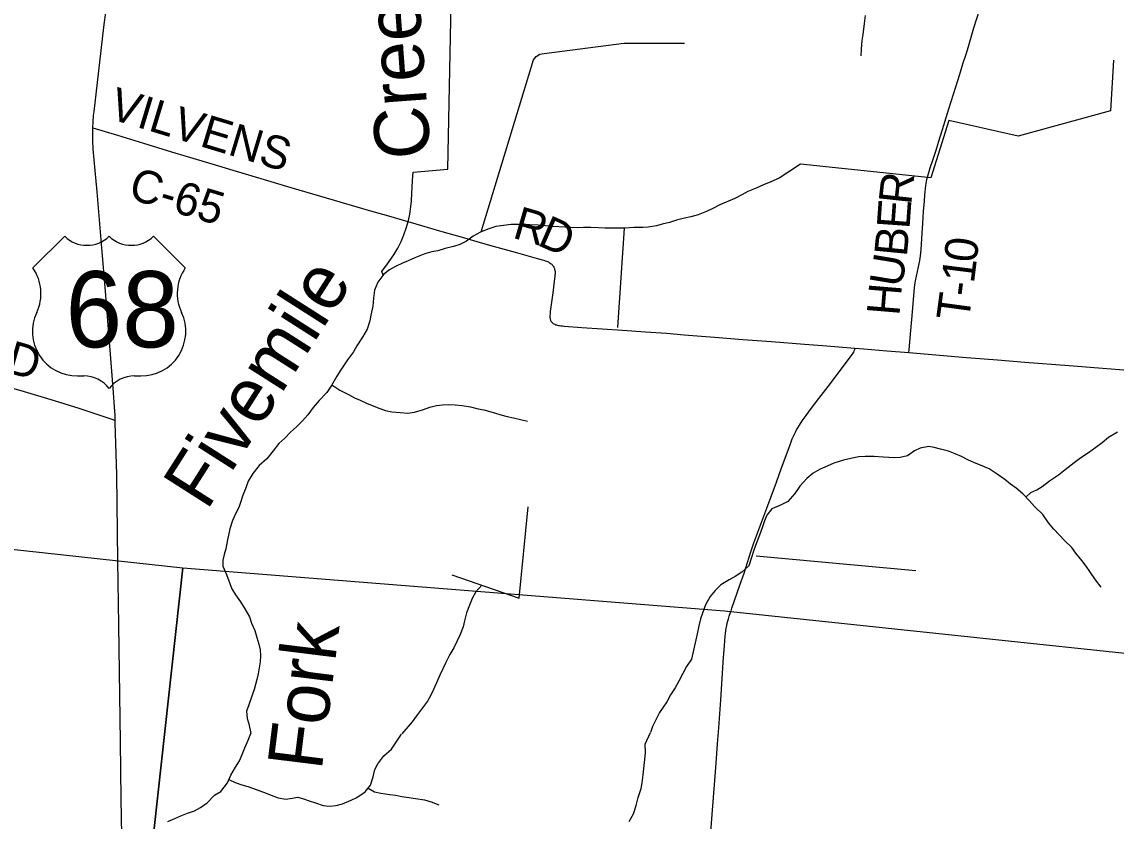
# Model space of a CAD drawing. Extents: x 1451455 to 1749751, y 218250 to 574981.
# Drawn here: x 1561053 to 1571052, y 412139 to 419441 of the extents above; entities that cross this region are included whole.
import ezdxf

# ---------------------------------------------------------------- set-up
doc = ezdxf.new("R2010")
doc.units = 0
for name, color, linetype in [('GM_X_County_Road', 7, 'Continuous'), ('GM_X_County_Road_Text', 7, 'Continuous'), ('GM_X_Minor_River', 7, 'Continuous'), ('GM_X_Minor_River_Text', 7, 'Continuous'), ('GM_X_Township', 7, 'Continuous'), ('GM_X_Township_Road', 7, 'Continuous'), ('GM_X_Township_Road_Text', 7, 'Continuous'), ('GM_X_US_Location', 7, 'Continuous'), ('GM_X_US_Route', 7, 'Continuous'), ('GM_X_US_Shield', 7, 'Continuous')]:
    doc.layers.add(name, color=color, linetype=linetype)

msp = doc.modelspace()

# ---------------------------------------------------------------- linework, layer by layer
at = {"layer": 'GM_X_County_Road'}
for points in [[(1561700.8, 418472.1), (1561927.6, 418404.7), (1562162.8, 418332.4), (1562420.5, 418254.9), (1562561.9, 418212.5), (1562778.7, 418147.3), (1562951.2, 418094.5), (1563265.9, 418001.8), (1563510.9, 417929.2), (1563782, 417849.6), (1563958.2, 417797.5), (1564216.3, 417721.7), (1564402.4, 417668.2), (1564704.8, 417580.1), (1564868.3, 417531.5), (1565076.8, 417473.4), (1565263, 417420.1), (1565360.7, 417392), (1565559.8, 417336.5), (1565752.5, 417282.5), (1565806.4, 417267.5), (1565821.4, 417263.5), (1565835.3, 417259.2), (1565845.5, 417255.7), (1565854.9, 417251.7), (1565864.2, 417247.6), (1565872.1, 417243.2), (1565881.3, 417237.4), (1565888.8, 417231.4), (1565895, 417226.4), (1565900.1, 417220.9), (1565904.7, 417215.1), (1565909.1, 417208.8), (1565913.4, 417201.6), (1565916.6, 417194.9), (1565919.1, 417188.2), (1565921.4, 417180.1), (1565923.4, 417170.4), (1565924.7, 417159.9), (1565925.3, 417150), (1565924.9, 417139.7), (1565924.5, 417129.1), (1565923.6, 417119.6), (1565917.5, 417068.6), (1565903.8, 416966.4), (1565881.8, 416793.9), (1565880.4, 416782.6), (1565879.3, 416770.2), (1565878.7, 416759.5), (1565878.1, 416748.6), (1565878.3, 416740.5), (1565878.9, 416733), (1565880.4, 416724), (1565882.4, 416717.9), (1565884.6, 416712.7), (1565887.4, 416707.5), (1565890.8, 416702.2), (1565895, 416697.3), (1565898.9, 416693.1), (1565903.7, 416688.8), (1565908.5, 416685.5), (1565914.7, 416681.4), (1565922, 416677.8), (1565929.3, 416674.7), (1565936.8, 416672.1), (1565945.8, 416669.7), (1565955.4, 416667.9), (1565965.9, 416666.2), (1565977.7, 416664.8), (1565991.6, 416663.4), (1566007, 416662.3), (1566170.7, 416650), (1566540.7, 416625.2), (1566750, 416609.6), (1566943.3, 416596.4), (1567103.4, 416582.7), (1567420.7, 416557.9), (1567639.8, 416540.3), (1567901.6, 416521), (1568205.7, 416495.6), (1568408.5, 416480), (1568665.5, 416459.3)], [(1568665.5, 416459.3), (1568745.4, 416453.1), (1568957.9, 416435.6), (1569157, 416419.2)], [(1569157, 416419.2), (1569684.5, 416375.9), (1569969, 416353.1), (1570216.4, 416332.9), (1570622.6, 416301), (1571234.2, 416253.4), (1571521.9, 416230), (1571721.5, 416215.1), (1571891.6, 416201.6), (1572077.9, 416186.2), (1572336.4, 416166.8), (1572516.3, 416153.4), (1572663.5, 416141.9), (1572964.5, 416119.4), (1573271.9, 416095.2), (1573406, 416084.4), (1573612.2, 416067.9), (1573783.6, 416054), (1573865.3, 416047.4)]]:
    msp.add_lwpolyline(points, dxfattribs=at)
at = {"layer": 'GM_X_Minor_River'}
for points in [[(1564627.1, 418069.5), (1564944.5, 418095.9), (1564981.8, 419911.5)], [(1568757.3, 419499.8), (1568750, 419427.8), (1568736.1, 419326), (1568727, 419270), (1568723.6, 419192), (1568718.5, 419132)], [(1565250.9, 417523.3), (1565729.1, 419095.2), (1565751.7, 419124.8), (1565786.2, 419146.2), (1565824.4, 419151.5), (1566554.2, 419246.7), (1567107.9, 419246.8)], [(1571028.6, 419092.9), (1571000, 418628.8), (1570157.3, 418397.5), (1569522.1, 418541), (1569358, 418015.2), (1568168.8, 418140.5)], [(1568168.8, 418140.5), (1567973.9, 418013.9), (1567897, 417981.2), (1567828.3, 417952.4), (1567761.6, 417921.5), (1567686.8, 417890.8), (1567632.1, 417861.7), (1567567.3, 417828.8), (1567510.7, 417803.8), (1567431.8, 417769.2), (1567367, 417736.3), (1567310.3, 417707.3), (1567233.6, 417678.6), (1567167, 417659.8), (1567106.6, 417648.8), (1567036.1, 417628.1), (1566971.5, 417607.2), (1566903, 417592.4), (1566852.6, 417579.2), (1566776.1, 417564.6), (1566725.9, 417561.5), (1566645.7, 417562.9), (1566565.4, 417556.3), (1566491.1, 417555.7), (1566378.8, 417557.6), (1566320.7, 417560.7), (1566250.5, 417562), (1566184.3, 417561.1), (1566130.2, 417560.1), (1566070, 417563.2), (1566013.9, 417566.2), (1565959.8, 417569.1), (1565893.7, 417572.3), (1565837.7, 417579.3), (1565769.6, 417584.5), (1565693.4, 417587.9), (1565591.1, 417589.7), (1565522.9, 417588.9), (1565454.6, 417582.1), (1565384.2, 417571.4), (1565309.6, 417548.7), (1565242.8, 417519.8), (1565178, 417482.9), (1565115, 417438), (1565056.2, 417407), (1564997.7, 417388), (1564921.2, 417371.4), (1564852.6, 417350.6), (1564798.2, 417339.5), (1564733.7, 417320.6), (1564644.8, 417286.2), (1564584.1, 417259.2), (1564529.6, 417236.2), (1564466.9, 417207.2), (1564412.1, 417176.2), (1564361.2, 417135), (1564305.8, 417063.9), (1564276.3, 416990.4), (1564265, 416916.5), (1564259.6, 416842.5), (1564242.1, 416762.7), (1564231.1, 416708.8), (1564209.6, 416633.1), (1564164.2, 416561.8), (1564114.5, 416480.6), (1564083.4, 416425.1), (1564028, 416354), (1563968.1, 416262.9), (1563930.9, 416203.5), (1563881.2, 416118.3), (1563840, 416055), (1563768.4, 415982.1), (1563715.1, 415917), (1563665.7, 415851.8), (1563616.6, 415796.6), (1563563.4, 415741.5), (1563508.4, 415692.4), (1563457.2, 415639.2), (1563402.2, 415590.2), (1563348.8, 415521), (1563291.3, 415450), (1563222, 415387.1), (1563162.5, 415314.1), (1563121.1, 415244.7), (1563097.7, 415175), (1563070.5, 415115.5), (1563053.5, 415059.7), (1563034.4, 415004), (1563007.4, 414952.4), (1562976.1, 414886.8), (1562954.6, 414809.1), (1562930.7, 414707.4), (1562915.2, 414627.6), (1562902.2, 414575.8), (1562889.2, 414521.9), (1562890.2, 414467.9), (1562922.9, 414391.2), (1562943.9, 414332.7), (1562972.7, 414262.1), (1563003.8, 414207.5), (1563050.7, 414142.6)], [(1564354.3, 417126.1), (1564341.6, 417159.4), (1564395.1, 417230.5), (1564452.8, 417313.6), (1564488, 417375.1), (1564519.2, 417434.6), (1564544.3, 417494.2), (1564565.5, 417555.9), (1564586.9, 417625.6), (1564597.9, 417683.5), (1564607.2, 417753.4), (1564612.3, 417807.4), (1564617.6, 417877.4), (1564618.5, 417927.5), (1564621.7, 417993.5), (1564627.1, 418069.5)], [(1566556.9, 417556.3), (1566496.6, 416648.4)], [(1563884.7, 416124.2), (1563958.7, 416076.9), (1564036.2, 416035.4), (1564093.8, 416006.4), (1564145.5, 415983.4), (1564201.2, 415956.4), (1564268.9, 415929.2), (1564322.7, 415910.2), (1564374.5, 415891.2), (1564434.5, 415878.1), (1564508.5, 415870.8), (1564578.7, 415867.6), (1564641, 415874.5), (1564723.7, 415901), (1564780.2, 415920), (1564840.7, 415935), (1564895, 415942), (1564949.2, 415945.1), (1565011.3, 415942), (1565075.4, 415936.8), (1565151.4, 415925.4), (1565221.3, 415906.2), (1565273.2, 415895.2), (1565373, 415869.4), (1565428.8, 415850.4), (1565486.7, 415835.4), (1565546.7, 415824.3), (1565622.6, 415804.9), (1565674.5, 415794)], [(1570227.2, 415100), (1570272.1, 415141.3), (1570326.7, 415164.4), (1570377.4, 415197.5), (1570442.6, 415248.4), (1570525.8, 415303), (1570586.8, 415350), (1570668.3, 415416.6), (1570729.3, 415461.6), (1570798.3, 415506.4), (1570865.4, 415555.3), (1570924.4, 415598.3), (1570983.4, 415647.3), (1571064.6, 415695.9)], [(1570914.1, 414274.8), (1570863.2, 414343.8), (1570812.5, 414418.8), (1570779.3, 414469.5), (1570740.1, 414520.2), (1570683.2, 414587.3), (1570648, 414640), (1570581, 414703.3), (1570531.8, 414754.2), (1570482.6, 414807.2), (1570435.5, 414864.1), (1570380.8, 414941.1), (1570309.8, 415010.5), (1570260.7, 415065.4), (1570199.6, 415128.6), (1570138.4, 415181.8), (1570087, 415218.7), (1570033.6, 415259.7), (1569966.3, 415309), (1569892.9, 415356.3), (1569827.2, 415383.5), (1569773.5, 415406.5), (1569703.8, 415437.8), (1569638.2, 415469), (1569582.5, 415494), (1569518.8, 415519.2), (1569446.9, 415538.5), (1569389, 415553.6), (1569339, 415560.5), (1569262.6, 415547.8), (1569209.9, 415520.7), (1569144.9, 415477.8), (1569078.4, 415461), (1569028.2, 415457.9), (1568974.1, 415460.8), (1568922, 415463.8), (1568839.9, 415471.2), (1568759.7, 415470.6), (1568699.4, 415465.7), (1568629, 415453), (1568560.5, 415438.1), (1568473.7, 415409.7), (1568413, 415382.7), (1568348.3, 415353.8), (1568283.5, 415318.9), (1568224.4, 415269.9), (1568162.9, 415198.9), (1568115.6, 415131.7), (1568052.1, 415058.7), (1567985.3, 415025.9), (1567904.4, 414993.3), (1567861.2, 414934), (1567840.2, 414882.3), (1567817, 414818.6), (1567793.7, 414752.9), (1567764.3, 414681.4), (1567741, 414613.7), (1567719.7, 414548), (1567696.3, 414472.3), (1567633, 414413.4), (1567572.1, 414374.4), (1567517.4, 414343.3), (1567438.4, 414298.7), (1567387.2, 414245.5), (1567342.1, 414192.3), (1567298.6, 414114.9), (1567271.1, 414039.3), (1567254.1, 413987.6), (1567238.9, 413921.8), (1567223.5, 413849.9), (1567203.9, 413766.2), (1567190.7, 413700.3), (1567171.1, 413618.6), (1567125.8, 413551.3), (1567092.5, 413487.8), (1567055.1, 413418.4), (1567021.9, 413356.9), (1566980.6, 413291.5), (1566945.4, 413230.1), (1566879.4, 413131.1), (1566841.9, 413057.7), (1566816.9, 413004.1), (1566797.8, 412948.4)], [(1564980.8, 414388.5), (1565596.7, 414175.3), (1565678.2, 415008.9)], [(1567764.1, 414561.2), (1569222.9, 414428.6)], [(1565255.4, 414293.5), (1565200.6, 414234.4), (1565167.4, 414172.9), (1565144.2, 414111.3), (1565116.9, 414041.7), (1565097.5, 413969.9), (1565084.4, 413914.1), (1565057.1, 413844.5), (1565029.9, 413784.9), (1564998.7, 413723.4), (1564963.5, 413661.9), (1564923.9, 413582.5), (1564900.9, 413528.9), (1564871.7, 413471.3), (1564842.4, 413401.8), (1564815.2, 413342.2), (1564790.2, 413290.5), (1564759.1, 413235), (1564713.8, 413173.8), (1564658.3, 413100.6), (1564619.2, 413047.3), (1564526.3, 412934.9)], [(1563050.7, 414142.6), (1563089.6, 414077.8), (1563132.4, 414005), (1563151.5, 413948.5), (1563182.3, 413879.9), (1563201.2, 413817.5), (1563218.1, 413755.1), (1563229.2, 413702.8), (1563234.2, 413648.7), (1563229.2, 413592.7), (1563222.2, 413538.8), (1563211.2, 413484.9), (1563200.2, 413433), (1563174.4, 413341.4), (1563157.4, 413289.6), (1563127.7, 413200), (1563104.6, 413142.4), (1563111.9, 413077.6), (1563127.3, 413029.1), (1563144.6, 412940.2)], [(1562386.3, 412134), (1562450.7, 412163), (1562505, 412186.1), (1562565.4, 412211.2), (1562631.6, 412234.1), (1562686, 412263.3), (1562744.7, 412306.3), (1562811.7, 412375.3), (1562872.2, 412410.3), (1562931.4, 412487.4), (1562962.5, 412559), (1563003.6, 412630.3), (1563040.6, 412689.8), (1563065.5, 412747.4), (1563090.5, 412809), (1563119.6, 412878.6), (1563144.6, 412940.2)], [(1562944.5, 412517.5), (1563001.3, 412490.3), (1563062.9, 412469.3), (1563118.6, 412454.4), (1563261.5, 412404.1), (1563331, 412377), (1563394.5, 412351.9), (1563466.2, 412338.8), (1563524.3, 412349.9), (1563574.3, 412357.1), (1563626, 412342.2), (1563679.6, 412325.4), (1563737.2, 412304.4), (1563804.7, 412281.3), (1563860.6, 412276.4), (1563924.6, 412281.4), (1563982.7, 412296.5), (1564063.2, 412331.2), (1564113.5, 412354.4), (1564190.2, 412405.2), (1564239.2, 412468.5), (1564262.4, 412542.1), (1564277.5, 412609.9), (1564306.3, 412663.5), (1564361.4, 412734.6), (1564430.3, 412797.5), (1564473.3, 412858.9), (1564522.4, 412932.1)], [(1566602.3, 412136.4), (1566641.4, 412203.8), (1566666.6, 412281.4), (1566685.8, 412353.1), (1566711.1, 412436.8), (1566722, 412488.6), (1566729.2, 412560.6), (1566738.6, 412646.5), (1566745.4, 412700.4), (1566750.5, 412764.3), (1566749.8, 412840.4), (1566797.8, 412948.4)], [(1564217.4, 412440.3), (1564276.1, 412407.8), (1564331.8, 412394.9), (1564413.5, 412381.6), (1564469.3, 412376.7), (1564525, 412363.8), (1564588.8, 412354.8), (1564650.6, 412345.8), (1564732.2, 412332.5), (1564793.8, 412313.5), (1564863.3, 412288.3)]]:
    msp.add_lwpolyline(points, dxfattribs=at)
at = {"layer": 'GM_X_Township'}
for points in [[(1542043.1, 420309.2), (1541904.2, 419113.5), (1541888.4, 418981.9), (1541630.7, 416768.6), (1544044.6, 416508.2), (1548554.3, 416002.5), (1551520, 415666.9), (1555394.9, 415228.4), (1561908.1, 414519.1), (1562522.4, 414452.2), (1567473.9, 414060.3), (1573640.7, 413409.6), (1577383.4, 413049), (1580442.5, 412789.8), (1580491.5, 414837.8), (1580601.7, 418918.4), (1580746.2, 423359)], [(1538810.1, 393176.3), (1539082.9, 395731.5), (1539798.5, 401120.2), (1539879.6, 401684.3), (1540485.5, 406916.5), (1540841.8, 410532.7), (1540946, 411161.1), (1541059.8, 411850.8), (1541630.7, 416768.6), (1544044.6, 416508.2), (1548554.3, 416002.5), (1551520, 415666.9), (1555394.9, 415228.4), (1561908.1, 414519.1), (1562522.4, 414452.2), (1562129.3, 410879.6), (1561999.6, 409700.6), (1561585.7, 405938.9), (1561115.5, 401304.4), (1560610.7, 396563.8), (1560083.8, 391183.3)], [(1560083.8, 391183.3), (1560610.7, 396563.8), (1561115.5, 401304.4), (1561585.7, 405938.9), (1561999.6, 409700.6), (1562129.3, 410879.6), (1562522.4, 414452.2), (1567473.9, 414060.3), (1573640.7, 413409.6), (1577383.4, 413049), (1580442.5, 412789.8), (1580379.9, 410197.1), (1580229.9, 405083.8), (1579924.2, 397126.9), (1579705.3, 392782.1)]]:
    msp.add_lwpolyline(points, dxfattribs=at)
at = {"layer": 'GM_X_Township_Road'}
for points in [[(1569157, 416419.2), (1569159.7, 416444.2), (1569176.1, 416620.5), (1569187.8, 416754.5), (1569206.8, 416977.8), (1569209.9, 417012.9), (1569212.5, 417034.2), (1569216, 417056.4), (1569219, 417074.3), (1569246.1, 417202.7), (1569251.6, 417229.5), (1569257.3, 417260.7), (1569263.4, 417302.9), (1569269.1, 417358.4), (1569280, 417512.3), (1569286.1, 417600.6), (1569293.3, 417708.6), (1569299.5, 417803.7), (1569304.8, 417862.4), (1569313.3, 417947.2), (1569315.6, 417964.1), (1569318.9, 417982.8), (1569322.5, 418001.9), (1569327.3, 418021.8), (1569333.3, 418043.6), (1569339.7, 418064.6), (1569353.4, 418106.3), (1569376.1, 418177.9), (1569406.1, 418269), (1569429.4, 418343.4), (1569465.4, 418458.5), (1569499.3, 418568.5), (1569524.4, 418646.8), (1569587.8, 418847.2), (1569622.9, 418962.4), (1569651.7, 419056.8), (1569680.4, 419147.1), (1569701.5, 419216.2), (1569720.1, 419279.1), (1569752.5, 419385.7), (1569807.5, 419557.6)], [(1567533.3, 414061.5), (1567540.5, 414083.1), (1567614.8, 414293.5), (1567651.8, 414405.7), (1567712.8, 414599.8), (1567740.4, 414680.5), (1567785.9, 414803.6), (1567859.7, 414996.7), (1567900.8, 415103.9), (1567948.9, 415236.5), (1567995.7, 415366.1), (1568072, 415575.8), (1568082.3, 415603.4), (1568093.2, 415630.7), (1568103.6, 415655.5), (1568111.8, 415672.9), (1568121.8, 415693.2), (1568132.8, 415713.8), (1568143.5, 415732.7), (1568157.6, 415756.3), (1568184.4, 415797.5), (1568219, 415846), (1568255.3, 415896), (1568335, 416000.3), (1568441.4, 416137.9), (1568640.3, 416402.9), (1568647.6, 416414.1), (1568653.8, 416424.8), (1568658.6, 416435.2), (1568660.9, 416441.4), (1568663.2, 416448.9), (1568665.5, 416459.3)], [(1560509.9, 416226.1), (1561074.3, 416063.9), (1561347.7, 415981.8), (1561573.1, 415911.5), (1561710.9, 415865.4), (1561882.9, 415807.9), (1561906.2, 415800.1)], [(1567462.5, 413594.1), (1567472.5, 413743.5), (1567480, 413828.5), (1567482.7, 413852.1), (1567486.6, 413880.6), (1567490.1, 413902.9), (1567494.5, 413925.8), (1567499.2, 413946.7), (1567504.4, 413967.3), (1567510.1, 413988.4), (1567517.2, 414011.4), (1567528.3, 414046.1), (1567533.3, 414061.5)], [(1567266.8, 411080.8), (1567268.9, 411100.1), (1567271.1, 411119.8), (1567273.8, 411148.6), (1567276.4, 411183.1), (1567283.8, 411263.6), (1567290.8, 411345.4), (1567302.4, 411482.7), (1567318.9, 411675.6), (1567332.3, 411848.9), (1567383.8, 412509.7), (1567396.1, 412666.7), (1567409.1, 412843.4), (1567420.6, 412990.6), (1567438.5, 413245.9), (1567458.7, 413537.3), (1567462.5, 413594.1)]]:
    msp.add_lwpolyline(points, dxfattribs=at)
at = {"layer": 'GM_X_US_Route'}
for points in [[(1561961, 412341.7), (1561952.7, 412862.1), (1561939.6, 413931.5), (1561931.1, 414518.3), (1561919.7, 415305.9), (1561906.8, 415777.9), (1561906.2, 415800.1), (1561904.8, 415850.3), (1561900.5, 415921.4), (1561889.3, 416056.1), (1561856.3, 416481.2), (1561814.9, 417017.6), (1561787, 417341.1), (1561740.3, 417887), (1561705.5, 418279.2), (1561702.6, 418360.7), (1561700.8, 418419.1), (1561700.8, 418472.1), (1561704.2, 418529.3), (1561708.2, 418584.9), (1561712.1, 418622.3), (1561730.6, 418779.6), (1561802.9, 419394.5), (1561821.7, 419550.8)], [(1561974.7, 411554.6), (1561971.7, 411674.7), (1561961, 412341.7)]]:
    msp.add_lwpolyline(points, dxfattribs=at)
at = {"layer": 'GM_X_US_Shield'}
for p, q in [((1561444.2, 417482.6), (1561154.2, 417192.6)), ((1562546.4, 417192.6), (1562256.3, 417482.6)), ((1561560.2, 416206.4), (1561618.3, 416206.4)), ((1562082.3, 416206.4), (1562140.3, 416206.4))]:
    msp.add_line(p, q, dxfattribs=at)
for centre, radius, start, end in [((1561647.3, 417689.7), 290, 225.573, 314.427), ((1562053.3, 417689.7), 290, 225.573, 314.427), ((1560821.6, 416959.7), 406.1, 334.54712, 35.00093), ((1562879, 416959.7), 406.1, 144.99907, 205.45288), ((1561555.7, 416612.5), 406.1, 154.83192, 270.63826), ((1562144.8, 416612.5), 406.1, 269.36174, 25.16808), ((1561618.3, 415916.4), 290, 36.8699, 90), ((1562082.3, 415916.4), 290, 90, 143.1301)]:
    msp.add_arc(centre, radius, start, end, dxfattribs=at)

# ---------------------------------------------------------------- texts
at = {"layer": 'GM_X_County_Road_Text'}
for s, rotation, p in [('VILVENS', 343.16465, (1561835.6, 418561.3)), ('C-65', 343.26801, (1562014.2, 417831.1)), ('R', 343.68843, (1565526.7, 417471.5)), ('D', 336.18102, (1565753.5, 417405.9))]:
    msp.add_text(s, height=300, rotation=rotation, dxfattribs=at).set_placement(p)
at = {"layer": 'GM_X_Minor_River_Text'}
for s, height, rotation, p in [('Creek', 500.07, 94.16615, (1564790, 418205.2)), ('Fivemile', 500.05, 57.48004, (1562741.9, 414967.2)), ('Fork', 500.07, 82.93463, (1563791.9, 412594.5))]:
    msp.add_text(s, height=height, rotation=rotation, dxfattribs=at).set_placement(p)
at = {"layer": 'GM_X_Township_Road_Text'}
for s, rotation, p in [('R', 83.7919, (1569178.8, 417763.9)), ('E', 85.95234, (1569163.2, 417543)), ('B', 84.49246, (1569138.9, 417289.6)), ('0', 83.60712, (1569775.7, 417234.4)), ('U', 80.5754, (1569092.8, 417007.3)), ('1', 82.76743, (1569751.9, 417046.3)), ('-', 82.44382, (1569735.4, 416922.3)), ('H', 85.2424, (1569071.7, 416750.7)), ('T', 82.35777, (1569705.5, 416699.4)), ('RD', 344.05383, (1560615.5, 416323.5))]:
    msp.add_text(s, height=300, rotation=rotation, dxfattribs=at).set_placement(p)
at = {"layer": 'GM_X_US_Location'}
for s in ['/', '0']:
    msp.add_text(s, height=1, dxfattribs=at).set_placement((1561850, 416810))
msp.add_text('68', height=1, rotation=0.00001, dxfattribs=at).set_placement((1561643.5, 416603))
at = {"layer": 'GM_X_US_Shield'}
msp.add_text('68', height=696.1, dxfattribs=at).set_placement((1561451.9, 416467.5))

doc.saveas('drawing.dxf')
